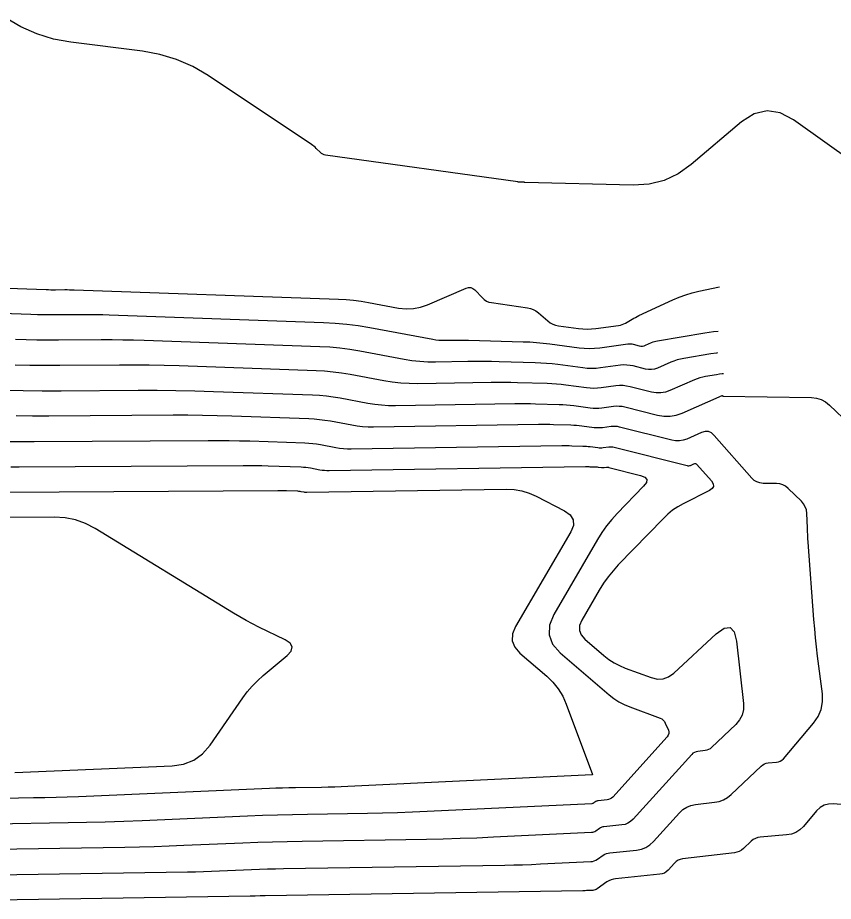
# Model space of a CAD drawing. Extents: x 1768942 to 1774819, y 723037 to 732099.
# Drawn here: x 1770322.7 to 1770378.9, y 731575.1 to 731636 of the extents above; entities that cross this region are included whole.
import ezdxf

# ---------------------------------------------------------------- set-up
doc = ezdxf.new("R2010")
doc.units = 0
doc.layers.add('R_Contours', color=7, linetype='Continuous')

msp = doc.modelspace()

# ---------------------------------------------------------------- linework, layer by layer
at = {"layer": 'R_Contours'}
for points in [[(1770382.286, 731624.576), (1770376.129, 731628.967), (1770375.212, 731629.451), (1770374.31, 731629.588), (1770373.423, 731629.376), (1770372.55, 731628.815), (1770369.09, 731625.877), (1770368.191, 731625.237), (1770367.224, 731624.789), (1770366.191, 731624.531), (1770365.09, 731624.464), (1770357.642, 731624.648), (1770357.636, 731624.649), (1770357.63, 731624.649), (1770357.623, 731624.65), (1770357.617, 731624.652), (1770357.584, 731624.659), (1770357.58, 731624.661), (1770357.576, 731624.664), (1770357.569, 731624.672), (1770357.567, 731624.673), (1770357.565, 731624.674), (1770357.563, 731624.674), (1770357.561, 731624.673), (1770357.534, 731624.662), (1770357.529, 731624.66), (1770357.524, 731624.659), (1770357.518, 731624.658), (1770357.513, 731624.658), (1770357.299, 731624.668), (1770357.262, 731624.671), (1770357.225, 731624.674), (1770357.187, 731624.677), (1770357.15, 731624.682), (1770343.922, 731626.528), (1770343.823, 731626.55), (1770343.732, 731626.587), (1770343.648, 731626.638), (1770343.571, 731626.704), (1770343.28, 731626.998), (1770343.206, 731627.07), (1770343.128, 731627.137), (1770343.047, 731627.201), (1770342.963, 731627.26), (1770335.833, 731632.006), (1770334.778, 731632.626), (1770333.673, 731633.112), (1770332.518, 731633.466), (1770331.314, 731633.686), (1770326.399, 731634.3), (1770325.196, 731634.521), (1770324.043, 731634.877), (1770322.942, 731635.369), (1770321.891, 731635.996)], [(1770305.509, 731617.952), (1770324.696, 731617.271), (1770324.856, 731617.266), (1770325.017, 731617.263), (1770325.178, 731617.261), (1770325.339, 731617.262), (1770325.983, 731617.266), (1770326.144, 731617.266), (1770326.304, 731617.264), (1770326.465, 731617.261), (1770326.626, 731617.256), (1770344.811, 731616.616), (1770345.334, 731616.587), (1770345.855, 731616.54), (1770346.374, 731616.473), (1770346.891, 731616.387), (1770348.954, 731616.002), (1770349.465, 731615.944), (1770349.968, 731615.962), (1770350.463, 731616.055), (1770350.949, 731616.224), (1770353.607, 731617.367), (1770353.773, 731617.414), (1770353.928, 731617.41), (1770354.072, 731617.352), (1770354.205, 731617.243), (1770354.716, 731616.699), (1770354.85, 731616.577), (1770354.999, 731616.482), (1770355.163, 731616.415), (1770355.34, 731616.374), (1770357.825, 731616.014), (1770358.031, 731615.969), (1770358.223, 731615.897), (1770358.403, 731615.798), (1770358.57, 731615.671), (1770359.214, 731615.108), (1770359.381, 731614.981), (1770359.562, 731614.882), (1770359.754, 731614.812), (1770359.96, 731614.77), (1770361.33, 731614.587), (1770361.629, 731614.557), (1770361.928, 731614.548), (1770362.227, 731614.558), (1770362.526, 731614.588), (1770364.088, 731614.797), (1770364.215, 731614.821), (1770364.339, 731614.856), (1770364.458, 731614.905), (1770364.573, 731614.965), (1770365.024, 731615.231), (1770365.138, 731615.297), (1770365.253, 731615.359), (1770365.369, 731615.419), (1770365.487, 731615.476), (1770367.833, 731616.571), (1770368.268, 731616.759), (1770368.711, 731616.921), (1770369.163, 731617.057), (1770369.624, 731617.168), (1770371.043, 731617.465)], [(1770370.947, 731614.391), (1770370.619, 731614.355), (1770370.037, 731614.27), (1770366.773, 731613.726), (1770366.664, 731613.705), (1770366.556, 731613.676), (1770366.451, 731613.641), (1770366.347, 731613.599), (1770365.92, 731613.412), (1770365.825, 731613.379), (1770365.728, 731613.362), (1770365.63, 731613.363), (1770365.531, 731613.38), (1770365.131, 731613.481), (1770365.031, 731613.502), (1770364.93, 731613.512), (1770364.828, 731613.513), (1770364.726, 731613.504), (1770362.794, 731613.246), (1770362.438, 731613.21), (1770362.082, 731613.198), (1770361.726, 731613.21), (1770361.37, 731613.245), (1770359.354, 731613.514), (1770358.899, 731613.568), (1770358.442, 731613.611), (1770357.985, 731613.642), (1770357.527, 731613.66), (1770353.773, 731613.766), (1770353.567, 731613.77), (1770353.361, 731613.773), (1770353.156, 731613.773), (1770352.95, 731613.771), (1770352.127, 731613.759), (1770351.922, 731613.761), (1770351.717, 731613.773), (1770351.514, 731613.795), (1770351.311, 731613.828), (1770346.972, 731614.636), (1770346.179, 731614.769), (1770345.384, 731614.872), (1770344.585, 731614.945), (1770343.783, 731614.988), (1770329.032, 731615.507), (1770328.583, 731615.521), (1770328.134, 731615.53), (1770327.684, 731615.534), (1770327.235, 731615.533), (1770325.437, 731615.522), (1770324.987, 731615.522), (1770324.538, 731615.526), (1770324.088, 731615.535), (1770323.639, 731615.549), (1770307.663, 731616.115)], [(1770370.901, 731612.905), (1770370.827, 731612.897), (1770370.44, 731612.84), (1770368.59, 731612.532), (1770368.357, 731612.486), (1770368.128, 731612.426), (1770367.903, 731612.351), (1770367.683, 731612.262), (1770366.774, 731611.863), (1770366.571, 731611.792), (1770366.365, 731611.757), (1770366.157, 731611.758), (1770365.945, 731611.794), (1770365.093, 731612.01), (1770364.88, 731612.054), (1770364.665, 731612.077), (1770364.449, 731612.079), (1770364.232, 731612.06), (1770362.844, 731611.874), (1770362.54, 731611.844), (1770362.237, 731611.833), (1770361.933, 731611.843), (1770361.629, 731611.874), (1770359.908, 731612.103), (1770359.52, 731612.149), (1770359.131, 731612.186), (1770358.741, 731612.212), (1770358.35, 731612.228), (1770355.88, 731612.297), (1770355.337, 731612.31), (1770354.795, 731612.316), (1770354.253, 731612.317), (1770353.711, 731612.311), (1770351.502, 731612.278), (1770350.954, 731612.284), (1770350.409, 731612.316), (1770349.865, 731612.376), (1770349.325, 731612.463), (1770346.292, 731613.028), (1770345.605, 731613.143), (1770344.916, 731613.232), (1770344.223, 731613.295), (1770343.528, 731613.333), (1770331.439, 731613.759), (1770330.701, 731613.781), (1770329.963, 731613.795), (1770329.225, 731613.802), (1770328.487, 731613.801), (1770325.534, 731613.783), (1770324.796, 731613.782), (1770324.058, 731613.789), (1770323.32, 731613.804), (1770322.582, 731613.826)], [(1770371.326, 731611.467), (1770371.228, 731611.46), (1770371.035, 731611.439), (1770370.842, 731611.411), (1770370.072, 731611.283), (1770369.881, 731611.245), (1770369.694, 731611.195), (1770369.51, 731611.134), (1770369.33, 731611.062), (1770367.627, 731610.314), (1770367.317, 731610.206), (1770367.002, 731610.152), (1770366.683, 731610.153), (1770366.359, 731610.209), (1770364.896, 731610.58), (1770364.649, 731610.631), (1770364.401, 731610.657), (1770364.151, 731610.659), (1770363.9, 731610.638), (1770362.894, 731610.503), (1770362.642, 731610.477), (1770362.391, 731610.469), (1770362.139, 731610.477), (1770361.888, 731610.502), (1770360.463, 731610.692), (1770360.141, 731610.731), (1770359.819, 731610.761), (1770359.496, 731610.783), (1770359.173, 731610.796), (1770357.127, 731610.853), (1770356.678, 731610.863), (1770356.229, 731610.869), (1770355.78, 731610.869), (1770355.331, 731610.865), (1770350.272, 731610.789), (1770349.684, 731610.795), (1770349.097, 731610.83), (1770348.514, 731610.894), (1770347.932, 731610.987), (1770345.612, 731611.42), (1770345.031, 731611.517), (1770344.447, 731611.592), (1770343.861, 731611.646), (1770343.273, 731611.677), (1770333.845, 731612.01), (1770332.819, 731612.04), (1770331.792, 731612.061), (1770330.766, 731612.07), (1770329.739, 731612.069), (1770325.632, 731612.043), (1770324.605, 731612.042), (1770323.578, 731612.052), (1770322.552, 731612.072)], [(1770321.784, 731610.341), (1770323.099, 731610.315), (1770324.414, 731610.303), (1770325.729, 731610.304), (1770331.03, 731610.337), (1770332.326, 731610.339), (1770333.621, 731610.326), (1770334.917, 731610.301), (1770336.212, 731610.262), (1770343.018, 731610.022), (1770343.5, 731609.996), (1770343.979, 731609.953), (1770344.457, 731609.891), (1770344.933, 731609.811), (1770346.831, 731609.457), (1770347.307, 731609.381), (1770347.785, 731609.328), (1770348.265, 731609.3), (1770348.747, 731609.295), (1770356.952, 731609.418), (1770357.307, 731609.422), (1770357.663, 731609.421), (1770358.019, 731609.417), (1770358.375, 731609.409), (1770359.995, 731609.364), (1770360.252, 731609.353), (1770360.508, 731609.336), (1770360.763, 731609.312), (1770361.018, 731609.281), (1770362.147, 731609.131), (1770362.346, 731609.111), (1770362.545, 731609.105), (1770362.745, 731609.111), (1770362.944, 731609.131), (1770363.741, 731609.238), (1770363.94, 731609.255), (1770364.138, 731609.254), (1770364.334, 731609.233), (1770364.53, 731609.193), (1770366.774, 731608.623), (1770367.21, 731608.549), (1770367.639, 731608.547), (1770368.063, 731608.619), (1770368.481, 731608.765), (1770371.223, 731609.969), (1770371.228, 731609.971), (1770371.232, 731609.971), (1770371.236, 731609.969), (1770371.24, 731609.966), (1770371.254, 731609.95), (1770371.257, 731609.946), (1770371.262, 731609.944), (1770371.266, 731609.942), (1770371.271, 731609.942), (1770377.361, 731609.836), (1770377.712, 731609.799), (1770378.038, 731609.7), (1770378.339, 731609.54), (1770378.614, 731609.318), (1770380.011, 731607.973)], [(1770318.252, 731576.919), (1770334.412, 731577.176), (1770334.964, 731577.187), (1770335.515, 731577.201), (1770336.067, 731577.219), (1770336.618, 731577.241), (1770338.824, 731577.335), (1770339.375, 731577.356), (1770339.927, 731577.374), (1770340.479, 731577.389), (1770341.03, 731577.399), (1770356.254, 731577.64), (1770356.873, 731577.652), (1770357.491, 731577.669), (1770358.109, 731577.692), (1770358.727, 731577.719), (1770362.187, 731577.885), (1770362.308, 731577.899), (1770362.423, 731577.93), (1770362.533, 731577.976), (1770362.637, 731578.039), (1770363.041, 731578.323), (1770363.145, 731578.386), (1770363.254, 731578.435), (1770363.369, 731578.47), (1770363.489, 731578.489), (1770365.328, 731578.673), (1770365.662, 731578.736), (1770365.967, 731578.855), (1770366.244, 731579.03), (1770366.492, 731579.261), (1770368.287, 731581.244), (1770368.522, 731581.464), (1770368.785, 731581.632), (1770369.074, 731581.748), (1770369.389, 731581.812), (1770370.705, 731581.967), (1770371.023, 731582.029), (1770371.319, 731582.139), (1770371.592, 731582.296), (1770371.844, 731582.5), (1770373.907, 731584.457), (1770374.015, 731584.544), (1770374.133, 731584.61), (1770374.261, 731584.654), (1770374.398, 731584.676), (1770374.966, 731584.724), (1770375.101, 731584.748), (1770375.225, 731584.796), (1770375.336, 731584.868), (1770375.434, 731584.964), (1770377.512, 731587.404), (1770377.833, 731587.863), (1770378.042, 731588.357), (1770378.138, 731588.883), (1770378.121, 731589.443), (1770377.794, 731592.038), (1770377.719, 731592.664), (1770377.653, 731593.29), (1770377.594, 731593.917), (1770377.543, 731594.544), (1770377.148, 731599.877), (1770377.131, 731600.125), (1770377.116, 731600.373), (1770377.103, 731600.621), (1770377.092, 731600.869), (1770377.052, 731601.861), (1770377.021, 731602.099), (1770376.947, 731602.319), (1770376.832, 731602.519), (1770376.674, 731602.701), (1770375.756, 731603.584), (1770375.582, 731603.725), (1770375.391, 731603.826), (1770375.185, 731603.889), (1770374.962, 731603.912), (1770374.039, 731603.928), (1770373.818, 731603.954), (1770373.616, 731604.021), (1770373.434, 731604.131), (1770373.272, 731604.283), (1770370.681, 731607.232), (1770370.49, 731607.4), (1770370.281, 731607.488), (1770370.055, 731607.496), (1770369.81, 731607.425), (1770368.798, 731606.98), (1770368.543, 731606.891), (1770368.284, 731606.847), (1770368.022, 731606.848), (1770367.756, 731606.894), (1770364.164, 731607.805), (1770364.02, 731607.835), (1770363.875, 731607.85), (1770363.729, 731607.851), (1770363.582, 731607.839), (1770362.994, 731607.76), (1770362.847, 731607.745), (1770362.7, 731607.74), (1770362.552, 731607.745), (1770362.405, 731607.76), (1770361.572, 731607.871), (1770361.384, 731607.893), (1770361.196, 731607.911), (1770361.007, 731607.923), (1770360.818, 731607.931), (1770359.622, 731607.965), (1770359.36, 731607.971), (1770359.097, 731607.974), (1770358.835, 731607.974), (1770358.572, 731607.972), (1770347.221, 731607.801), (1770346.846, 731607.805), (1770346.473, 731607.827), (1770346.101, 731607.868), (1770345.731, 731607.928), (1770344.253, 731608.203), (1770343.883, 731608.265), (1770343.511, 731608.313), (1770343.138, 731608.347), (1770342.763, 731608.367), (1770337.467, 731608.554), (1770336.459, 731608.584), (1770335.451, 731608.604), (1770334.443, 731608.613), (1770333.434, 731608.612), (1770324.875, 731608.559), (1770323.747, 731608.558), (1770322.619, 731608.568)], [(1770322.139, 731606.82), (1770322.998, 731606.812), (1770323.858, 731606.812), (1770335.839, 731606.887), (1770336.559, 731606.888), (1770337.28, 731606.881), (1770338.001, 731606.867), (1770338.722, 731606.845), (1770342.508, 731606.712), (1770342.776, 731606.698), (1770343.043, 731606.673), (1770343.309, 731606.639), (1770343.573, 731606.595), (1770344.63, 731606.398), (1770344.894, 731606.355), (1770345.16, 731606.326), (1770345.427, 731606.31), (1770345.695, 731606.307), (1770360.193, 731606.525), (1770360.362, 731606.527), (1770360.531, 731606.526), (1770360.7, 731606.524), (1770360.87, 731606.521), (1770361.641, 731606.499), (1770361.763, 731606.494), (1770361.884, 731606.486), (1770362.006, 731606.474), (1770362.127, 731606.46), (1770362.664, 731606.388), (1770362.759, 731606.379), (1770362.854, 731606.376), (1770362.949, 731606.379), (1770363.043, 731606.389), (1770363.423, 731606.439), (1770363.517, 731606.448), (1770363.611, 731606.447), (1770363.705, 731606.437), (1770363.798, 731606.418), (1770368.808, 731605.147), (1770368.869, 731605.136), (1770368.93, 731605.136), (1770368.99, 731605.146), (1770369.049, 731605.167), (1770369.283, 731605.269), (1770369.34, 731605.286), (1770369.392, 731605.284), (1770369.44, 731605.264), (1770369.485, 731605.225), (1770370.482, 731604.09), (1770370.609, 731603.895), (1770370.63, 731603.72), (1770370.545, 731603.567), (1770370.355, 731603.434), (1770368.54, 731602.52), (1770368.167, 731602.312), (1770367.815, 731602.076), (1770367.485, 731601.81), (1770367.175, 731601.516), (1770364.074, 731598.307), (1770363.709, 731597.905), (1770363.369, 731597.484), (1770363.055, 731597.043), (1770362.768, 731596.582), (1770361.555, 731594.505), (1770361.405, 731594.143), (1770361.392, 731593.805), (1770361.515, 731593.489), (1770361.774, 731593.196), (1770363.085, 731592.071), (1770363.422, 731591.806), (1770363.779, 731591.574), (1770364.155, 731591.376), (1770364.551, 731591.21), (1770366.344, 731590.549), (1770366.766, 731590.449), (1770367.165, 731590.467), (1770367.54, 731590.603), (1770367.891, 731590.858), (1770370.821, 731593.568), (1770371.359, 731593.953), (1770371.769, 731593.995), (1770372.051, 731593.695), (1770372.206, 731593.052), (1770372.686, 731588.758), (1770372.688, 731588.35), (1770372.602, 731587.974), (1770372.426, 731587.632), (1770372.161, 731587.322), (1770370.487, 731585.734), (1770370.39, 731585.655), (1770370.285, 731585.595), (1770370.172, 731585.553), (1770370.05, 731585.529), (1770369.546, 731585.47), (1770369.425, 731585.446), (1770369.314, 731585.401), (1770369.214, 731585.337), (1770369.124, 731585.252), (1770365.089, 731580.794), (1770364.924, 731580.64), (1770364.739, 731580.524), (1770364.536, 731580.444), (1770364.313, 731580.402), (1770363.087, 731580.28), (1770363.006, 731580.266), (1770362.93, 731580.244), (1770362.857, 731580.211), (1770362.788, 731580.169), (1770362.518, 731579.979), (1770362.448, 731579.937), (1770362.375, 731579.906), (1770362.299, 731579.886), (1770362.218, 731579.877), (1770355.48, 731579.553), (1770354.329, 731579.502), (1770353.178, 731579.461), (1770352.027, 731579.428), (1770350.875, 731579.406), (1770342.304, 731579.27), (1770341.286, 731579.251), (1770340.269, 731579.224), (1770339.252, 731579.191), (1770338.235, 731579.151), (1770334.169, 731578.978), (1770333.152, 731578.938), (1770332.135, 731578.905), (1770331.118, 731578.878), (1770330.1, 731578.859), (1770319.659, 731578.692)], [(1770322.25, 731605.065), (1770322.841, 731605.066), (1770338.243, 731605.162), (1770338.676, 731605.163), (1770339.11, 731605.159), (1770339.543, 731605.15), (1770339.976, 731605.137), (1770342.253, 731605.057), (1770342.414, 731605.048), (1770342.575, 731605.034), (1770342.734, 731605.013), (1770342.893, 731604.986), (1770343.529, 731604.868), (1770343.688, 731604.842), (1770343.848, 731604.825), (1770344.008, 731604.815), (1770344.169, 731604.814), (1770361.813, 731605.078), (1770361.889, 731605.079), (1770361.965, 731605.079), (1770362.041, 731605.078), (1770362.117, 731605.076), (1770362.463, 731605.067), (1770362.518, 731605.064), (1770362.573, 731605.061), (1770362.627, 731605.056), (1770362.682, 731605.049), (1770362.923, 731605.017), (1770362.966, 731605.013), (1770363.008, 731605.011), (1770363.051, 731605.013), (1770363.093, 731605.017), (1770363.264, 731605.04), (1770363.306, 731605.044), (1770363.348, 731605.043), (1770363.39, 731605.039), (1770363.432, 731605.03), (1770365.606, 731604.479), (1770365.901, 731604.36), (1770366.035, 731604.196), (1770366.008, 731603.986), (1770365.819, 731603.73), (1770364.002, 731601.849), (1770363.622, 731601.432), (1770363.27, 731600.995), (1770362.945, 731600.538), (1770362.646, 731600.06), (1770359.637, 731594.906), (1770359.333, 731594.172), (1770359.306, 731593.485), (1770359.556, 731592.844), (1770360.083, 731592.249), (1770363.443, 731589.364), (1770363.769, 731589.108), (1770364.113, 731588.884), (1770364.476, 731588.693), (1770364.858, 731588.533), (1770366.952, 731587.761), (1770367.069, 731587.705), (1770367.167, 731587.63), (1770367.247, 731587.535), (1770367.309, 731587.421), (1770367.519, 731586.926), (1770367.554, 731586.806), (1770367.553, 731586.691), (1770367.516, 731586.582), (1770367.444, 731586.48), (1770363.687, 731582.328), (1770363.604, 731582.25), (1770363.511, 731582.192), (1770363.409, 731582.152), (1770363.298, 731582.131), (1770362.684, 731582.07), (1770362.644, 731582.063), (1770362.605, 731582.052), (1770362.569, 731582.035), (1770362.534, 731582.014), (1770362.399, 731581.919), (1770362.364, 731581.898), (1770362.328, 731581.883), (1770362.289, 731581.873), (1770362.249, 731581.868), (1770350.928, 731581.324), (1770349.897, 731581.278), (1770348.865, 731581.241), (1770347.834, 731581.212), (1770346.802, 731581.192), (1770342.675, 731581.127), (1770341.643, 731581.107), (1770340.611, 731581.08), (1770339.58, 731581.047), (1770338.549, 731581.006), (1770331.301, 731580.697), (1770330.028, 731580.647), (1770328.754, 731580.605), (1770327.48, 731580.572), (1770326.206, 731580.548), (1770321.065, 731580.466)], [(1770321.824, 731603.32), (1770340.647, 731603.437), (1770340.793, 731603.437), (1770340.939, 731603.436), (1770341.085, 731603.433), (1770341.231, 731603.429), (1770341.998, 731603.402), (1770342.052, 731603.399), (1770342.106, 731603.394), (1770342.16, 731603.387), (1770342.214, 731603.378), (1770342.428, 731603.338), (1770342.481, 731603.329), (1770342.535, 731603.324), (1770342.589, 731603.32), (1770342.644, 731603.32), (1770356.361, 731603.526), (1770356.901, 731603.501), (1770357.427, 731603.412), (1770357.937, 731603.259), (1770358.431, 731603.04), (1770360.38, 731602.036), (1770360.772, 731601.757), (1770360.973, 731601.422), (1770360.983, 731601.032), (1770360.802, 731600.587), (1770356.997, 731594.071), (1770356.787, 731593.564), (1770356.769, 731593.088), (1770356.942, 731592.645), (1770357.306, 731592.234), (1770359.146, 731590.654), (1770359.575, 731590.237), (1770359.942, 731589.777), (1770360.246, 731589.274), (1770360.489, 731588.728), (1770362.29, 731583.889), (1770362.295, 731583.877), (1770362.295, 731583.874), (1770362.294, 731583.871), (1770362.284, 731583.861), (1770362.28, 731583.86), (1770345.452, 731583.05), (1770345.003, 731583.031), (1770344.553, 731583.014), (1770344.103, 731583.002), (1770343.653, 731582.993), (1770341.853, 731582.964), (1770341.403, 731582.956), (1770340.953, 731582.944), (1770340.503, 731582.93), (1770340.054, 731582.912), (1770326.92, 731582.352), (1770326.147, 731582.321), (1770325.374, 731582.296), (1770324.601, 731582.276), (1770323.828, 731582.261), (1770320.734, 731582.212)], [(1770322.539, 731584.006), (1770333.361, 731584.468), (1770334.149, 731584.585), (1770334.847, 731584.863), (1770335.456, 731585.304), (1770335.976, 731585.908), (1770338.226, 731589.15), (1770338.538, 731589.57), (1770338.877, 731589.967), (1770339.241, 731590.34), (1770339.63, 731590.69), (1770341.277, 731592.072), (1770341.557, 731592.381), (1770341.628, 731592.665), (1770341.49, 731592.923), (1770341.143, 731593.156), (1770339.34, 731594.034), (1770338.891, 731594.259), (1770338.449, 731594.494), (1770338.013, 731594.74), (1770337.582, 731594.996), (1770328.066, 731600.818), (1770327.404, 731601.164), (1770326.715, 731601.41), (1770325.998, 731601.556), (1770325.253, 731601.601), (1770320.807, 731601.573)], [(1770382.702, 731581.528), (1770378.872, 731581.85), (1770378.538, 731581.842), (1770378.234, 731581.761), (1770377.962, 731581.605), (1770377.719, 731581.375), (1770376.811, 731580.309), (1770376.568, 731580.072), (1770376.296, 731579.894), (1770375.992, 731579.776), (1770375.658, 731579.717), (1770373.85, 731579.567), (1770373.674, 731579.538), (1770373.51, 731579.481), (1770373.359, 731579.396), (1770373.22, 731579.284), (1770372.689, 731578.781), (1770372.551, 731578.668), (1770372.4, 731578.582), (1770372.236, 731578.521), (1770372.061, 731578.487), (1770368.501, 731578.069), (1770368.341, 731578.036), (1770368.195, 731577.978), (1770368.063, 731577.893), (1770367.944, 731577.782), (1770367.495, 731577.285), (1770367.376, 731577.175), (1770367.243, 731577.091), (1770367.097, 731577.034), (1770366.937, 731577.004), (1770363.892, 731576.699), (1770363.732, 731576.673), (1770363.579, 731576.627), (1770363.433, 731576.562), (1770363.295, 731576.477), (1770362.625, 731576.008), (1770362.554, 731575.964), (1770362.478, 731575.932), (1770362.399, 731575.911), (1770362.315, 731575.901), (1770361.974, 731575.885), (1770361.889, 731575.881), (1770361.804, 731575.878), (1770361.719, 731575.876), (1770361.633, 731575.874), (1770339.757, 731575.528), (1770339.671, 731575.527), (1770339.585, 731575.524), (1770339.499, 731575.522), (1770339.413, 731575.518), (1770339.068, 731575.503), (1770338.982, 731575.5), (1770338.896, 731575.497), (1770338.81, 731575.495), (1770338.724, 731575.493), (1770316.845, 731575.145)]]:
    msp.add_lwpolyline(points, dxfattribs=at)

doc.saveas('drawing.dxf')
